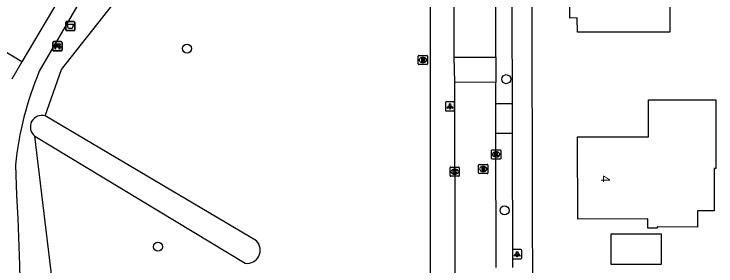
# Model space of a CAD drawing. Extents: x 160457 to 162082, y 388340 to 389736.
# Drawn here: x 160765.4 to 160841.5, y 388441.2 to 388468.6 of the extents above; entities that cross this region are included whole.
import ezdxf

# ---------------------------------------------------------------- set-up
doc = ezdxf.new("R2010")
doc.units = 0
for name, color, linetype in [('IMGEO_Afvalbak', 7, 'Continuous'), ('IMGEO_Bank', 7, 'Continuous'), ('IMGEO_Boom', 7, 'Continuous'), ('IMGEO_Groenvoorziening', 7, 'Continuous'), ('IMGEO_Kolk', 7, 'Continuous'), ('IMGEO_Lichtpunt', 7, 'Continuous'), ('IMGEO_Pand', 7, 'Continuous'), ('IMGEO_Pand_nummerreeks', 7, 'Continuous'), ('IMGEO_Parkeervlak_open', 7, 'Continuous'), ('IMGEO_Rijbaan_lokaal_open', 7, 'Continuous'), ('IMGEO_Rioolput', 7, 'Continuous'), ('IMGEO_Voetpad_halfverhard', 7, 'Continuous'), ('IMGEO_Voetpad_open', 7, 'Continuous'), ('IMGEO_Waterloop', 7, 'Continuous')]:
    doc.layers.add(name, color=color, linetype=linetype)

msp = doc.modelspace()

# ---------------------------------------------------------------- linework, layer by layer
at = {"layer": 'IMGEO_Afvalbak'}
for p, q in [((160771.013, 388466.863), (160771.013, 388467.663)), ((160771.013, 388467.663), (160771.013, 388466.863)), ((160771.113, 388467.763), (160771.903, 388467.763)), ((160771.903, 388467.763), (160771.113, 388467.763)), ((160772.003, 388467.663), (160772.003, 388466.863)), ((160772.003, 388466.863), (160772.003, 388467.663)), ((160771.903, 388466.763), (160771.113, 388466.763)), ((160771.113, 388466.763), (160771.903, 388466.763))]:
    msp.add_line(p, q, dxfattribs=at)
msp.add_lwpolyline([(160771.156, 388467.477), (160771.86, 388467.477), (160771.711, 388467.007), (160771.305, 388467.007), (160771.156, 388467.477)], dxfattribs=at)
for centre, start, end in [((160771.113, 388467.663), 90, 180), ((160771.113, 388467.663), 90, 180), ((160771.903, 388467.663), 0, 90), ((160771.903, 388467.663), 360, 90), ((160771.113, 388466.863), 180, 270), ((160771.113, 388466.863), 180, 270), ((160771.903, 388466.863), 270, 0), ((160771.903, 388466.863), 270, 0)]:
    msp.add_arc(centre, 0.1, start, end, dxfattribs=at)
at = {"layer": 'IMGEO_Bank'}
for p, q in [((160769.617, 388464.643), (160769.617, 388465.484)), ((160769.617, 388465.484), (160769.617, 388464.643)), ((160769.692, 388465.568), (160770.533, 388465.568)), ((160770.533, 388465.568), (160769.692, 388465.568)), ((160770.617, 388465.493), (160770.617, 388464.652)), ((160770.617, 388464.652), (160770.617, 388465.493)), ((160770.314, 388464.966), (160769.921, 388464.966)), ((160769.926, 388465.074), (160769.926, 388465.18)), ((160769.97, 388465.18), (160769.97, 388465.074)), ((160770.258, 388465.186), (160769.976, 388465.186)), ((160769.976, 388465.068), (160770.258, 388465.068)), ((160770.264, 388465.074), (160770.264, 388465.18)), ((160770.308, 388465.18), (160770.308, 388465.074)), ((160770.542, 388464.568), (160769.701, 388464.568)), ((160769.701, 388464.568), (160770.542, 388464.568))]:
    msp.add_line(p, q, dxfattribs=at)
for points in [[(160769.864, 388464.966), (160769.722, 388464.966), (160769.834, 388465.068), (160769.92, 388465.068)], [(160769.92, 388465.186), (160769.834, 388465.186), (160769.834, 388465.347), (160770.397, 388465.347), (160770.397, 388465.186), (160770.314, 388465.186)], [(160769.914, 388464.959), (160769.914, 388464.752), (160769.871, 388464.752), (160769.871, 388464.959)], [(160770.314, 388465.068), (160770.397, 388465.068), (160770.509, 388464.966), (160770.37, 388464.966)], [(160770.364, 388464.959), (160770.364, 388464.752), (160770.32, 388464.752), (160770.32, 388464.959)]]:
    msp.add_lwpolyline(points, dxfattribs=at)
for centre, radius, start, end in [((160769.695, 388465.49), 0.0779, 92.4484, 184.28452), ((160769.695, 388465.49), 0.0779, 92.4484, 184.28452), ((160770.539, 388465.49), 0.0779, 2.4484, 94.28452), ((160770.539, 388465.49), 0.0779, 2.4484, 94.28452), ((160769.695, 388464.646), 0.0779, 182.4484, 274.28452), ((160769.695, 388464.646), 0.0779, 182.4484, 274.28452), ((160769.864, 388464.959), 0.00671, 2.89567, 87.10433), ((160769.921, 388464.959), 0.00671, 92.89567, 177.10433), ((160769.919, 388465.179), 0.00671, 2.89567, 87.10433), ((160769.919, 388465.075), 0.00671, 272.89567, 357.10433), ((160769.976, 388465.179), 0.00671, 92.89567, 177.10433), ((160769.976, 388465.075), 0.00671, 182.89567, 267.10433), ((160770.258, 388465.179), 0.00671, 2.89567, 87.10433), ((160770.258, 388465.075), 0.00671, 272.89567, 357.10433), ((160770.315, 388465.179), 0.00671, 92.89567, 177.10433), ((160770.315, 388465.075), 0.00671, 182.89567, 267.10433), ((160770.313, 388464.959), 0.00671, 2.89567, 87.10433), ((160770.37, 388464.959), 0.00671, 92.89567, 177.10433), ((160770.539, 388464.646), 0.0779, 272.4484, 4.28452), ((160770.539, 388464.646), 0.0779, 272.4484, 4.28452)]:
    msp.add_arc(centre, radius, start, end, dxfattribs=at)
at = {"layer": 'IMGEO_Boom'}
for centre in [(160784.173, 388464.82), (160818.791, 388461.497), (160818.609, 388447.249), (160781.017, 388443.317)]:
    msp.add_circle(centre, 0.489, dxfattribs=at)
at = {"layer": 'IMGEO_Groenvoorziening'}
msp.add_lwpolyline([(160768.803, 388457.516), (160770.565, 388462.55), (160802.327, 388502.851), (160810.553, 388502.348), (160810.553, 388440.159), (160805.863, 388429.839), (160770.565, 388431.331), (160767.669, 388455.312)], dxfattribs=at)
at = {"layer": 'IMGEO_Kolk'}
for p, q in [((160817.194, 388452.903), (160817.194, 388453.755)), ((160817.269, 388453.829), (160818.121, 388453.829)), ((160817.682, 388453.609), (160817.707, 388453.609)), ((160818.195, 388453.755), (160818.195, 388452.903)), ((160818.121, 388452.829), (160817.269, 388452.829)), ((160817.705, 388453.049), (160817.68, 388453.049)), ((160812.703, 388451.029), (160812.703, 388451.881)), ((160812.778, 388451.955), (160813.63, 388451.955)), ((160813.191, 388451.735), (160813.216, 388451.735)), ((160813.704, 388451.881), (160813.704, 388451.029)), ((160813.63, 388450.955), (160812.778, 388450.955)), ((160813.214, 388451.175), (160813.189, 388451.175))]:
    msp.add_line(p, q, dxfattribs=at)
for points in [[(160817.194, 388452.903), (160817.194, 388453.755)], [(160817.269, 388453.829), (160818.121, 388453.829)], [(160817.515, 388453.529), (160817.638, 388453.529), (160817.638, 388453.378), (160817.768, 388453.529), (160817.932, 388453.529), (160817.786, 388453.378), (160817.939, 388453.129), (160817.787, 388453.129), (160817.702, 388453.293), (160817.638, 388453.226), (160817.638, 388453.129), (160817.515, 388453.129), (160817.515, 388453.529)], [(160818.195, 388453.755), (160818.195, 388452.903)], [(160818.121, 388452.829), (160817.269, 388452.829)], [(160812.703, 388451.029), (160812.703, 388451.881)], [(160812.778, 388451.955), (160813.63, 388451.955)], [(160813.704, 388451.881), (160813.704, 388451.029)], [(160813.63, 388450.955), (160812.778, 388450.955)], [(160813.024, 388451.655), (160813.147, 388451.655), (160813.147, 388451.504), (160813.277, 388451.655), (160813.441, 388451.655), (160813.295, 388451.504), (160813.448, 388451.255), (160813.296, 388451.255), (160813.211, 388451.419), (160813.147, 388451.352), (160813.147, 388451.255), (160813.024, 388451.255), (160813.024, 388451.655)]]:
    msp.add_lwpolyline(points, dxfattribs=at)
for centre, start, end in [((160817.271, 388453.753), 91.55205, 178.44795), ((160817.271, 388453.753), 91.55205, 178.44795), ((160818.119, 388453.753), 1.55205, 88.44795), ((160818.119, 388453.753), 1.55205, 88.44795), ((160817.271, 388452.905), 181.55205, 268.44795), ((160817.271, 388452.905), 181.55205, 268.44795), ((160818.119, 388452.905), 271.55205, 358.44795), ((160818.119, 388452.905), 271.55205, 358.44795), ((160812.78, 388451.879), 91.55205, 178.44795), ((160812.78, 388451.879), 91.55205, 178.44795), ((160813.628, 388451.879), 1.55205, 88.44795), ((160813.628, 388451.879), 1.55205, 88.44795), ((160812.78, 388451.031), 181.55205, 268.44795), ((160812.78, 388451.031), 181.55205, 268.44795), ((160813.628, 388451.031), 271.55205, 358.44795), ((160813.628, 388451.031), 271.55205, 358.44795)]:
    msp.add_arc(centre, 0.0765, start, end, dxfattribs=at)
for centre, major_axis, ratio, start_param, end_param in [((160817.681, 388453.329), (-0.387, 0.002), 0.722429, 4.712389, 7.853982), ((160817.706, 388453.329), (-0.39, 0.002), 0.717154, 1.570796, 4.712389), ((160813.19, 388451.455), (-0.387, 0.002), 0.722429, 4.712389, 7.853982), ((160813.215, 388451.455), (-0.39, 0.002), 0.717154, 1.570796, 4.712389)]:
    msp.add_ellipse(centre, major_axis=major_axis, ratio=ratio, start_param=start_param, end_param=end_param, dxfattribs=at)
at = {"layer": 'IMGEO_Lichtpunt'}
for p, q in [((160812.197, 388458.945), (160812.197, 388458.138)), ((160812.197, 388458.945), (160812.197, 388458.138)), ((160813.099, 388459.04), (160812.291, 388459.04)), ((160813.099, 388459.04), (160812.291, 388459.04)), ((160813.193, 388458.138), (160813.193, 388458.945)), ((160813.193, 388458.138), (160813.193, 388458.945)), ((160812.291, 388458.044), (160813.099, 388458.044)), ((160812.291, 388458.044), (160813.099, 388458.044)), ((160819.483, 388442.91), (160819.483, 388442.103)), ((160819.483, 388442.91), (160819.483, 388442.103)), ((160820.385, 388443.005), (160819.577, 388443.005)), ((160820.385, 388443.005), (160819.577, 388443.005)), ((160820.479, 388442.103), (160820.479, 388442.91)), ((160820.479, 388442.103), (160820.479, 388442.91)), ((160819.577, 388442.009), (160820.385, 388442.009)), ((160819.577, 388442.009), (160820.385, 388442.009))]:
    msp.add_line(p, q, dxfattribs=at)
for points in [[(160812.571, 388458.609), (160812.61, 388458.581), (160812.422, 388458.319), (160812.384, 388458.346), (160812.571, 388458.609)], [(160812.673, 388458.561), (160812.72, 388458.561), (160812.72, 388458.239), (160812.673, 388458.239), (160812.673, 388458.561)], [(160812.783, 388458.581), (160812.821, 388458.608), (160813.008, 388458.346), (160812.969, 388458.318), (160812.783, 388458.581)], [(160819.857, 388442.574), (160819.896, 388442.546), (160819.708, 388442.284), (160819.67, 388442.311), (160819.857, 388442.574)], [(160819.959, 388442.526), (160820.006, 388442.526), (160820.006, 388442.204), (160819.959, 388442.204), (160819.959, 388442.526)], [(160820.069, 388442.546), (160820.107, 388442.573), (160820.294, 388442.311), (160820.255, 388442.283), (160820.069, 388442.546)]]:
    msp.add_lwpolyline(points, dxfattribs=at)
for centre in [(160812.696, 388458.743), (160819.982, 388442.708)]:
    msp.add_circle(centre, 0.0994, dxfattribs=at)
for centre, start, end in [((160812.291, 388458.945), 90, 180), ((160812.291, 388458.945), 90, 180), ((160813.099, 388458.945), 0, 90), ((160813.099, 388458.945), 0, 90), ((160812.291, 388458.138), 180, 270), ((160812.291, 388458.138), 180, 270), ((160813.099, 388458.138), 270, 0), ((160813.099, 388458.138), 270, 360), ((160819.577, 388442.91), 90, 180), ((160819.577, 388442.91), 90, 180), ((160820.385, 388442.91), 0, 90), ((160820.385, 388442.91), 0, 90), ((160819.577, 388442.103), 180, 270), ((160819.577, 388442.103), 180, 270), ((160820.385, 388442.103), 270, 0), ((160820.385, 388442.103), 270, 360)]:
    msp.add_arc(centre, 0.0946, start, end, dxfattribs=at)
at = {"layer": 'IMGEO_Pand'}
for points in [[(160840.029, 388481.346), (160840.036, 388475.399), (160841.23, 388475.401), (160841.235, 388471.34), (160836.542, 388471.335), (160836.548, 388466.602), (160831.518, 388466.596), (160826.518, 388466.591), (160826.503, 388468.141), (160825.702, 388468.12), (160825.658, 388471.755), (160826.51, 388471.771), (160826.506, 388475.376), (160828.8, 388475.376), (160828.826, 388476.051), (160830.814, 388476.053), (160830.812, 388481.328), (160835.812, 388481.338), (160840.029, 388481.346)], [(160834.234, 388455.241), (160834.222, 388459.249), (160839.222, 388459.259), (160841.527, 388459.264), (160841.543, 388451.81), (160841.344, 388451.81), (160841.353, 388447.208), (160839.543, 388447.205), (160839.547, 388445.454), (160835.181, 388445.461), (160835.154, 388445.327), (160834.16, 388445.325), (160834.159, 388446.339), (160826.552, 388446.321), (160826.536, 388455.229), (160834.234, 388455.241)], [(160835.586, 388444.718), (160835.586, 388441.385), (160830.159, 388441.385), (160830.159, 388444.718), (160835.586, 388444.718)]]:
    msp.add_lwpolyline(points, dxfattribs=at)
at = {"layer": 'IMGEO_Parkeervlak_open'}
for points in [[(160819.461, 388458.823), (160817.676, 388458.819)], [(160817.683, 388455.62), (160819.458, 388455.624)]]:
    msp.add_lwpolyline(points, dxfattribs=at)
at = {"layer": 'IMGEO_Rijbaan_lokaal_open'}
for points in [[(160813.146, 388463.884), (160813.147, 388481.202)], [(160817.682, 388463.874), (160817.622, 388476.825)], [(160813.146, 388463.884), (160817.682, 388463.874)], [(160813.208, 388461.166), (160813.146, 388463.884)], [(160817.682, 388463.874), (160817.671, 388461.15)], [(160813.303, 388423.65), (160813.208, 388461.166)], [(160817.671, 388461.15), (160813.208, 388461.166)], [(160817.676, 388458.819), (160817.671, 388461.15)], [(160817.683, 388455.62), (160817.676, 388458.819)], [(160817.715, 388441.066), (160817.683, 388455.62)]]:
    msp.add_lwpolyline(points, dxfattribs=at)
at = {"layer": 'IMGEO_Rioolput'}
for p, q in [((160809.255, 388463.149), (160809.255, 388464.001)), ((160809.33, 388464.075), (160810.182, 388464.075)), ((160809.743, 388463.855), (160809.768, 388463.855)), ((160810.256, 388464.001), (160810.256, 388463.149)), ((160809.766, 388463.295), (160809.741, 388463.295)), ((160810.182, 388463.075), (160809.33, 388463.075)), ((160815.802, 388451.326), (160815.802, 388452.178)), ((160815.877, 388452.252), (160816.729, 388452.252)), ((160816.29, 388452.032), (160816.315, 388452.032)), ((160816.803, 388452.178), (160816.803, 388451.326)), ((160816.729, 388451.252), (160815.877, 388451.252)), ((160816.313, 388451.472), (160816.288, 388451.472))]:
    msp.add_line(p, q, dxfattribs=at)
for points in [[(160809.255, 388463.149), (160809.255, 388464.001)], [(160809.33, 388464.075), (160810.182, 388464.075)], [(160810.256, 388464.001), (160810.256, 388463.149)], [(160809.844, 388463.773), (160809.592, 388463.775), (160809.592, 388463.375)], [(160809.592, 388463.375), (160809.716, 388463.375), (160809.716, 388463.537), (160809.727, 388463.537)], [(160809.77, 388463.694), (160809.716, 388463.694), (160809.716, 388463.613)], [(160809.716, 388463.613), (160809.768, 388463.613)], [(160809.774, 388463.508), (160809.845, 388463.375), (160809.985, 388463.375), (160809.92, 388463.501)], [(160810.182, 388463.075), (160809.33, 388463.075)], [(160815.802, 388451.326), (160815.802, 388452.178)], [(160815.877, 388452.252), (160816.729, 388452.252)], [(160816.391, 388451.95), (160816.139, 388451.952), (160816.139, 388451.552)], [(160816.139, 388451.552), (160816.263, 388451.552), (160816.263, 388451.714), (160816.274, 388451.714)], [(160816.317, 388451.871), (160816.263, 388451.871), (160816.263, 388451.79)], [(160816.263, 388451.79), (160816.315, 388451.79)], [(160816.321, 388451.685), (160816.392, 388451.552), (160816.532, 388451.552), (160816.467, 388451.678)], [(160816.803, 388452.178), (160816.803, 388451.326)], [(160816.729, 388451.252), (160815.877, 388451.252)]]:
    msp.add_lwpolyline(points, dxfattribs=at)
for centre, radius, start, end in [((160809.332, 388463.999), 0.0765, 91.55205, 178.44795), ((160809.332, 388463.999), 0.0765, 91.55205, 178.44795), ((160810.18, 388463.999), 0.0765, 1.55205, 88.44795), ((160810.18, 388463.999), 0.0765, 1.55205, 88.44795), ((160809.332, 388463.151), 0.0765, 181.55205, 268.44795), ((160809.332, 388463.151), 0.0765, 181.55205, 268.44795), ((160809.726, 388463.484), 0.0533, 26.02933, 88.69889), ((160809.752, 388463.802), 0.19, 274.7715, 282.96867), ((160809.776, 388463.598), 0.0964, 77.00612, 93.18647), ((160809.79, 388463.655), 0.0378, 276.66336, 79.67722), ((160809.843, 388463.663), 0.109, 350.36119, 89.41601), ((160809.841, 388463.663), 0.112, 277.58423, 350.98172), ((160809.825, 388463.448), 0.108, 29.51342, 73.79051), ((160810.18, 388463.151), 0.0765, 271.55205, 358.44795), ((160810.18, 388463.151), 0.0765, 271.55205, 358.44795), ((160815.879, 388452.176), 0.0765, 91.55205, 178.44795), ((160815.879, 388452.176), 0.0765, 91.55205, 178.44795), ((160816.273, 388451.661), 0.0533, 26.02933, 88.69889), ((160816.299, 388451.979), 0.19, 274.7715, 282.96867), ((160816.323, 388451.775), 0.0964, 77.00612, 93.18647), ((160816.337, 388451.832), 0.0378, 276.66336, 79.67722), ((160816.39, 388451.84), 0.109, 350.36119, 89.41601), ((160816.388, 388451.84), 0.112, 277.58423, 350.98172), ((160816.372, 388451.625), 0.108, 29.51342, 73.79051), ((160816.727, 388452.176), 0.0765, 1.55205, 88.44795), ((160816.727, 388452.176), 0.0765, 1.55205, 88.44795), ((160815.879, 388451.328), 0.0765, 181.55205, 268.44795), ((160815.879, 388451.328), 0.0765, 181.55205, 268.44795), ((160816.727, 388451.328), 0.0765, 271.55205, 358.44795), ((160816.727, 388451.328), 0.0765, 271.55205, 358.44795)]:
    msp.add_arc(centre, radius, start, end, dxfattribs=at)
for centre, major_axis, ratio, start_param, end_param in [((160809.742, 388463.575), (-0.387, 0.002), 0.722429, 4.712389, 7.853982), ((160809.767, 388463.575), (-0.39, 0.002), 0.717154, 1.570796, 4.712389), ((160816.289, 388451.752), (-0.387, 0.002), 0.722429, 4.712389, 7.853982), ((160816.314, 388451.752), (-0.39, 0.002), 0.717154, 1.570796, 4.712389)]:
    msp.add_ellipse(centre, major_axis=major_axis, ratio=ratio, start_param=start_param, end_param=end_param, dxfattribs=at)
at = {"layer": 'IMGEO_Voetpad_halfverhard'}
for points in [[(160766.258, 388463.376), (160731.024, 388484.776)], [(160770.964, 388471.338), (160766.258, 388463.376)], [(160772.724, 388470.303), (160768.15, 388462.363)], [(160766.258, 388463.376), (160765.158, 388461.48)], [(160765.556, 388452.184), (160765.688, 388448.925), (160765.816, 388446.369), (160766.01, 388441.309), (160766.188, 388433.562), (160766.26, 388429.436), (160766.394, 388426.9), (160768.22, 388426.057), (160771.18, 388426.023), (160778.236, 388425.747), (160785.464, 388425.257), (160793.466, 388424.353), (160813.303, 388423.65)]]:
    msp.add_lwpolyline(points, dxfattribs=at)
msp.add_arc((160802.143, 388448.28), 36.794, 157.49651, 173.90977, dxfattribs=at)
at = {"layer": 'IMGEO_Voetpad_open'}
for points in [[(160820.918, 388500), (160820.995, 388498.75), (160821.387, 388490.037), (160821.529, 388481.316), (160821.662, 388420.23), (160821.701, 388401.8), (160821.722, 388392.131)], [(160819.461, 388458.823), (160819.461, 388459.411), (160819.42, 388476.606), (160819.419, 388476.834)], [(160819.458, 388455.624), (160819.461, 388458.823)], [(160819.513, 388441.07), (160819.512, 388441.308), (160819.458, 388455.485), (160819.458, 388455.624)]]:
    msp.add_lwpolyline(points, dxfattribs=at)
at = {"layer": 'IMGEO_Waterloop'}
for points in [[(160791.699, 388443.942), (160768.803, 388457.516)], [(160767.669, 388455.312), (160790.492, 388441.515)]]:
    msp.add_lwpolyline(points, dxfattribs=at)
for centre, radius, start, end in [((160768.441, 388456.309), 1.261, 73.31301, 232.23363), ((160790.669, 388442.941), 1.437, 262.93804, 44.17764)]:
    msp.add_arc(centre, radius, start, end, dxfattribs=at)

# ---------------------------------------------------------------- texts
at = {"layer": 'IMGEO_Pand_nummerreeks'}
msp.add_text('4', height=1, rotation=270.10291, dxfattribs=at).set_placement((160829.064, 388451.054))

doc.saveas('drawing.dxf')
